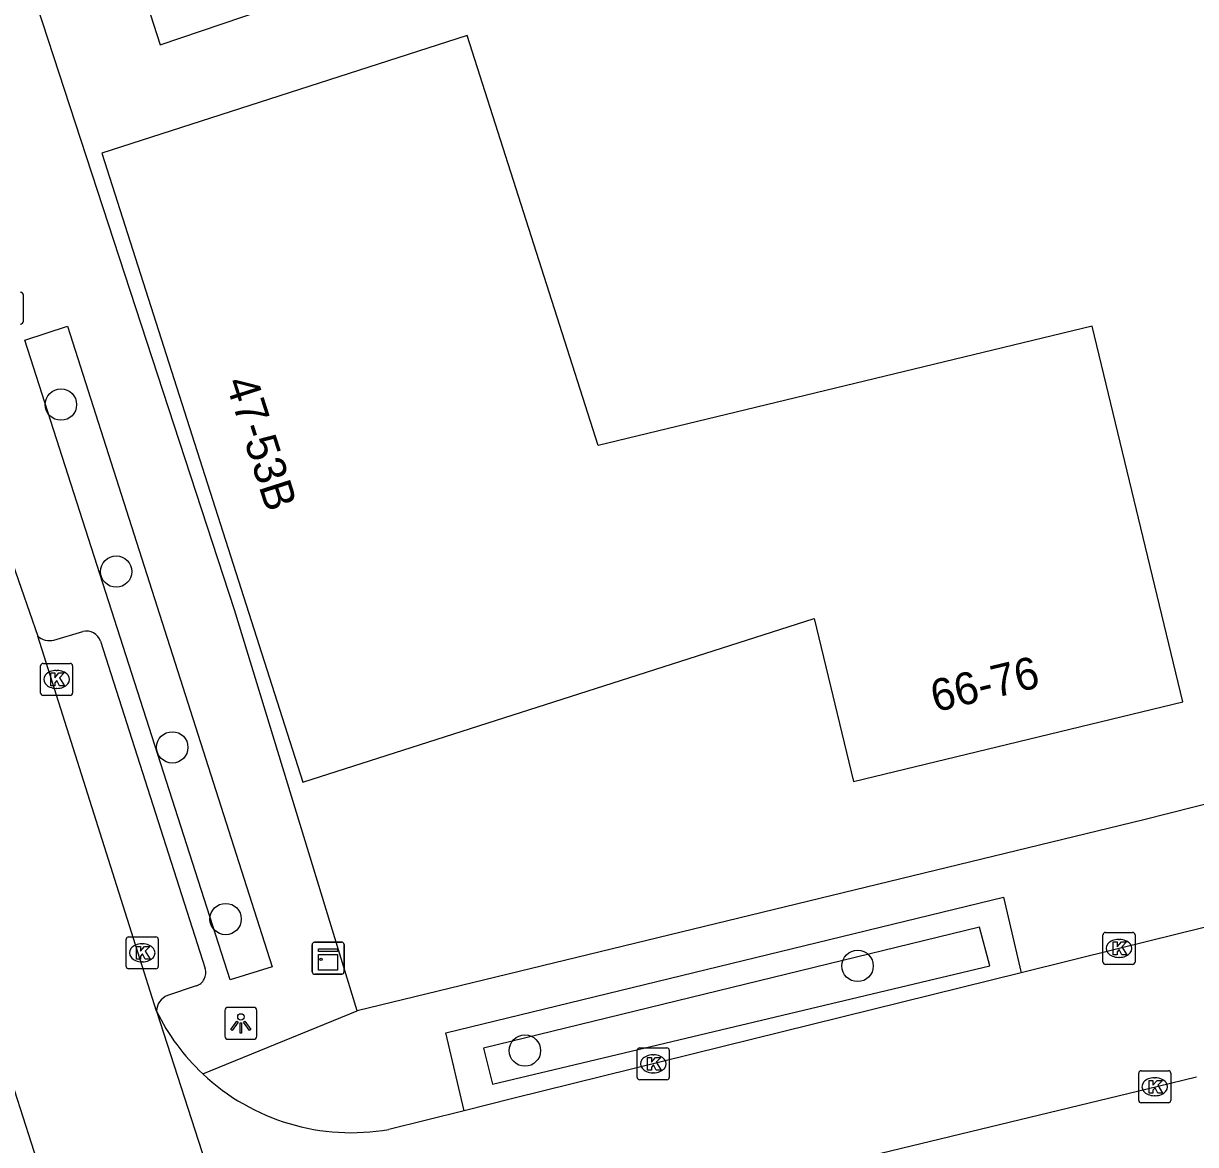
# Model space of a CAD drawing. Extents: x 159718 to 160783, y 383290 to 384030.
# Drawn here: x 160170.43 to 160207.07, y 383561.21 to 383596.25 of the extents above; entities that cross this region are included whole.
import ezdxf

# ---------------------------------------------------------------- set-up
doc = ezdxf.new("R2010")
doc.units = 0
for name, color, linetype in [('IMGEO_Boom', 7, 'Continuous'), ('IMGEO_Groenvoorziening', 7, 'Continuous'), ('IMGEO_Kast', 7, 'Continuous'), ('IMGEO_Kolk', 7, 'Continuous'), ('IMGEO_Lichtpunt', 7, 'Continuous'), ('IMGEO_Pand', 7, 'Continuous'), ('IMGEO_Pand_nummerreeks', 7, 'Continuous'), ('IMGEO_Rijbaan_lokaal_open', 7, 'Continuous')]:
    doc.layers.add(name, color=color, linetype=linetype)

msp = doc.modelspace()

# ---------------------------------------------------------------- linework, layer by layer
at = {"layer": 'IMGEO_Boom'}
for centre in [(160171.606, 383584.337), (160173.333, 383579.119), (160175.086, 383573.626), (160176.754, 383568.261), (160196.509, 383566.794), (160186.11, 383564.149)]:
    msp.add_circle(centre, 0.489, dxfattribs=at)
at = {"layer": 'IMGEO_Groenvoorziening'}
msp.add_lwpolyline([(160185.093, 383563.101), (160200.647, 383566.794), (160200.32, 383568.003), (160184.816, 383564.228), (160185.093, 383563.101)], dxfattribs=at)
at = {"layer": 'IMGEO_Kast'}
for p, q in [((160179.457, 383566.612), (160179.457, 383567.453)), ((160179.457, 383567.453), (160179.457, 383566.612)), ((160179.532, 383567.537), (160180.373, 383567.537)), ((160180.373, 383567.537), (160179.532, 383567.537)), ((160180.457, 383567.462), (160180.457, 383566.621)), ((160180.457, 383566.621), (160180.457, 383567.462)), ((160180.382, 383566.537), (160179.541, 383566.537)), ((160179.541, 383566.537), (160180.382, 383566.537))]:
    msp.add_line(p, q, dxfattribs=at)
for points in [[(160179.652, 383567.327), (160180.252, 383567.327), (160180.252, 383567.242), (160179.652, 383567.242), (160179.652, 383567.327)], [(160179.652, 383567.152), (160180.252, 383567.152), (160180.252, 383566.663), (160179.652, 383566.663), (160179.652, 383567.152)]]:
    msp.add_lwpolyline(points, dxfattribs=at)
msp.add_circle((160179.736, 383567.001), 0.0377, dxfattribs=at)
for centre, start, end in [((160179.535, 383567.459), 92.4484, 184.2845), ((160179.535, 383567.459), 92.4484, 184.2845), ((160180.379, 383567.459), 2.4484, 94.2845), ((160180.379, 383567.459), 2.4484, 94.2845), ((160179.535, 383566.615), 182.4484, 274.2845), ((160179.535, 383566.615), 182.4484, 274.2845), ((160180.379, 383566.615), 272.4484, 4.2845), ((160180.379, 383566.615), 272.4484, 4.2845)]:
    msp.add_arc(centre, 0.0779, start, end, dxfattribs=at)
at = {"layer": 'IMGEO_Kolk'}
for p, q in [((160170.97, 383575.324), (160170.97, 383576.176)), ((160171.045, 383576.25), (160171.897, 383576.25)), ((160171.458, 383576.03), (160171.483, 383576.03)), ((160171.971, 383576.176), (160171.971, 383575.324)), ((160171.481, 383575.47), (160171.456, 383575.47)), ((160171.897, 383575.25), (160171.045, 383575.25)), ((160173.646, 383566.779), (160173.646, 383567.631)), ((160173.721, 383567.705), (160174.573, 383567.705)), ((160174.647, 383567.631), (160174.647, 383566.779)), ((160204.18, 383566.917), (160204.18, 383567.769)), ((160204.255, 383567.843), (160205.107, 383567.843)), ((160204.668, 383567.623), (160204.693, 383567.623)), ((160205.181, 383567.769), (160205.181, 383566.917)), ((160174.134, 383567.485), (160174.159, 383567.485)), ((160174.157, 383566.925), (160174.132, 383566.925)), ((160204.691, 383567.063), (160204.666, 383567.063)), ((160174.573, 383566.705), (160173.721, 383566.705)), ((160205.107, 383566.843), (160204.255, 383566.843)), ((160189.622, 383563.31), (160189.622, 383564.162)), ((160189.697, 383564.236), (160190.549, 383564.236)), ((160190.11, 383564.016), (160190.135, 383564.016)), ((160190.623, 383564.162), (160190.623, 383563.31)), ((160190.549, 383563.236), (160189.697, 383563.236)), ((160190.133, 383563.456), (160190.108, 383563.456)), ((160205.298, 383562.593), (160205.298, 383563.445)), ((160205.373, 383563.519), (160206.225, 383563.519)), ((160205.786, 383563.299), (160205.811, 383563.299)), ((160206.299, 383563.445), (160206.299, 383562.593)), ((160206.225, 383562.519), (160205.373, 383562.519)), ((160205.809, 383562.739), (160205.784, 383562.739))]:
    msp.add_line(p, q, dxfattribs=at)
for points in [[(160170.97, 383575.324), (160170.97, 383576.176)], [(160171.045, 383576.25), (160171.897, 383576.25)], [(160171.971, 383576.176), (160171.971, 383575.324)], [(160171.291, 383575.95), (160171.414, 383575.95), (160171.414, 383575.799), (160171.544, 383575.95), (160171.708, 383575.95), (160171.562, 383575.799), (160171.715, 383575.55), (160171.563, 383575.55), (160171.478, 383575.714), (160171.414, 383575.647), (160171.414, 383575.55), (160171.291, 383575.55), (160171.291, 383575.95)], [(160171.897, 383575.25), (160171.045, 383575.25)], [(160173.646, 383566.779), (160173.646, 383567.631)], [(160173.721, 383567.705), (160174.573, 383567.705)], [(160174.647, 383567.631), (160174.647, 383566.779)], [(160204.18, 383566.917), (160204.18, 383567.769)], [(160204.255, 383567.843), (160205.107, 383567.843)], [(160205.181, 383567.769), (160205.181, 383566.917)], [(160173.967, 383567.405), (160174.09, 383567.405), (160174.09, 383567.254), (160174.22, 383567.405), (160174.384, 383567.405), (160174.238, 383567.254), (160174.391, 383567.005), (160174.239, 383567.005), (160174.154, 383567.169), (160174.09, 383567.102), (160174.09, 383567.005), (160173.967, 383567.005), (160173.967, 383567.405)], [(160204.501, 383567.543), (160204.624, 383567.543), (160204.624, 383567.392), (160204.754, 383567.543), (160204.918, 383567.543), (160204.772, 383567.392), (160204.925, 383567.143), (160204.773, 383567.143), (160204.688, 383567.307), (160204.624, 383567.24), (160204.624, 383567.143), (160204.501, 383567.143), (160204.501, 383567.543)], [(160174.573, 383566.705), (160173.721, 383566.705)], [(160205.107, 383566.843), (160204.255, 383566.843)], [(160189.622, 383563.31), (160189.622, 383564.162)], [(160189.697, 383564.236), (160190.549, 383564.236)], [(160189.943, 383563.936), (160190.066, 383563.936), (160190.066, 383563.785), (160190.196, 383563.936), (160190.36, 383563.936), (160190.214, 383563.785), (160190.367, 383563.536), (160190.215, 383563.536), (160190.13, 383563.7), (160190.066, 383563.633), (160190.066, 383563.536), (160189.943, 383563.536), (160189.943, 383563.936)], [(160190.623, 383564.162), (160190.623, 383563.31)], [(160190.549, 383563.236), (160189.697, 383563.236)], [(160205.298, 383562.593), (160205.298, 383563.445)], [(160205.373, 383563.519), (160206.225, 383563.519)], [(160205.619, 383563.219), (160205.742, 383563.219), (160205.742, 383563.068), (160205.872, 383563.219), (160206.036, 383563.219), (160205.89, 383563.068), (160206.043, 383562.819), (160205.891, 383562.819), (160205.806, 383562.983), (160205.742, 383562.916), (160205.742, 383562.819), (160205.619, 383562.819), (160205.619, 383563.219)], [(160206.299, 383563.445), (160206.299, 383562.593)], [(160206.225, 383562.519), (160205.373, 383562.519)]]:
    msp.add_lwpolyline(points, dxfattribs=at)
for centre, start, end in [((160171.047, 383576.174), 91.552, 178.448), ((160171.047, 383576.174), 91.552, 178.448), ((160171.895, 383576.174), 1.552, 88.448), ((160171.895, 383576.174), 1.552, 88.448), ((160171.047, 383575.326), 181.552, 268.448), ((160171.047, 383575.326), 181.552, 268.448), ((160171.895, 383575.326), 271.552, 358.448), ((160171.895, 383575.326), 271.552, 358.448), ((160173.723, 383567.629), 91.552, 178.448), ((160173.723, 383567.629), 91.552, 178.448), ((160174.571, 383567.629), 1.552, 88.448), ((160174.571, 383567.629), 1.552, 88.448), ((160204.257, 383567.767), 91.552, 178.448), ((160204.257, 383567.767), 91.552, 178.448), ((160205.105, 383567.767), 1.552, 88.448), ((160205.105, 383567.767), 1.552, 88.448), ((160204.257, 383566.919), 181.552, 268.448), ((160204.257, 383566.919), 181.552, 268.448), ((160205.105, 383566.919), 271.552, 358.448), ((160205.105, 383566.919), 271.552, 358.448), ((160173.723, 383566.781), 181.552, 268.448), ((160173.723, 383566.781), 181.552, 268.448), ((160174.571, 383566.781), 271.552, 358.448), ((160174.571, 383566.781), 271.552, 358.448), ((160189.699, 383564.16), 91.552, 178.448), ((160189.699, 383564.16), 91.552, 178.448), ((160190.547, 383564.16), 1.552, 88.448), ((160190.547, 383564.16), 1.552, 88.448), ((160189.699, 383563.312), 181.552, 268.448), ((160189.699, 383563.312), 181.552, 268.448), ((160190.547, 383563.312), 271.552, 358.448), ((160190.547, 383563.312), 271.552, 358.448), ((160205.375, 383563.443), 91.552, 178.448), ((160205.375, 383563.443), 91.552, 178.448), ((160206.223, 383563.443), 1.552, 88.448), ((160206.223, 383563.443), 1.552, 88.448), ((160205.375, 383562.595), 181.552, 268.448), ((160205.375, 383562.595), 181.552, 268.448), ((160206.223, 383562.595), 271.552, 358.448), ((160206.223, 383562.595), 271.552, 358.448)]:
    msp.add_arc(centre, 0.0765, start, end, dxfattribs=at)
for centre, major_axis, ratio, start_param, end_param in [((160171.457, 383575.75), (-0.387, 0.002), 0.722429, 4.712389, 7.853982), ((160171.482, 383575.75), (-0.39, 0.002), 0.717154, 1.570796, 4.712389), ((160204.667, 383567.343), (-0.387, 0.002), 0.722429, 4.712389, 7.853982), ((160204.692, 383567.343), (-0.39, 0.002), 0.717154, 1.570796, 4.712389), ((160174.133, 383567.205), (-0.387, 0.002), 0.722429, 4.712389, 7.853982), ((160174.158, 383567.205), (-0.39, 0.002), 0.717154, 1.570796, 4.712389), ((160190.109, 383563.736), (-0.387, 0.002), 0.722429, 4.712389, 7.853982), ((160190.134, 383563.736), (-0.39, 0.002), 0.717154, 1.570796, 4.712389), ((160205.785, 383563.019), (-0.387, 0.002), 0.722429, 4.712389, 7.853982), ((160205.81, 383563.019), (-0.39, 0.002), 0.717154, 1.570796, 4.712389)]:
    msp.add_ellipse(centre, major_axis=major_axis, ratio=ratio, start_param=start_param, end_param=end_param, dxfattribs=at)
at = {"layer": 'IMGEO_Lichtpunt'}
for p, q in [((160170.433, 383586.947), (160170.433, 383587.754)), ((160170.433, 383586.947), (160170.433, 383587.754)), ((160176.731, 383565.404), (160176.731, 383564.597)), ((160176.731, 383565.404), (160176.731, 383564.597)), ((160177.633, 383565.499), (160176.825, 383565.499)), ((160177.633, 383565.499), (160176.825, 383565.499)), ((160177.727, 383564.597), (160177.727, 383565.404)), ((160177.727, 383564.597), (160177.727, 383565.404)), ((160176.825, 383564.503), (160177.633, 383564.503)), ((160176.825, 383564.503), (160177.633, 383564.503))]:
    msp.add_line(p, q, dxfattribs=at)
for points in [[(160177.105, 383565.068), (160177.144, 383565.04), (160176.956, 383564.778), (160176.918, 383564.805), (160177.105, 383565.068)], [(160177.207, 383565.02), (160177.254, 383565.02), (160177.254, 383564.698), (160177.207, 383564.698), (160177.207, 383565.02)], [(160177.317, 383565.04), (160177.355, 383565.067), (160177.542, 383564.805), (160177.503, 383564.777), (160177.317, 383565.04)]]:
    msp.add_lwpolyline(points, dxfattribs=at)
msp.add_circle((160177.23, 383565.202), 0.0994, dxfattribs=at)
for centre, start, end in [((160170.339, 383587.754), 0, 90), ((160170.339, 383587.754), 0, 90), ((160170.339, 383586.947), 270, 0), ((160170.339, 383586.947), 270, 360), ((160176.825, 383565.404), 90, 180), ((160176.825, 383565.404), 90, 180), ((160177.633, 383565.404), 0, 90), ((160177.633, 383565.404), 0, 90), ((160176.825, 383564.597), 180, 270), ((160176.825, 383564.597), 180, 270), ((160177.633, 383564.597), 270, 0), ((160177.633, 383564.597), 270, 360)]:
    msp.add_arc(centre, 0.0946, start, end, dxfattribs=at)
at = {"layer": 'IMGEO_Pand'}
for points in [[(160170.858, 383596.802), (160174.003, 383597.795), (160174.704, 383595.585), (160179.842, 383597.331), (160178.365, 383601.913), (160183.463, 383603.541), (160182.808, 383605.592)], [(160203.838, 383586.788), (160188.402, 383583.057), (160184.301, 383595.87), (160172.879, 383592.192), (160179.168, 383572.534), (160195.153, 383577.656), (160196.384, 383572.56), (160206.676, 383575.044), (160203.838, 383586.788)]]:
    msp.add_lwpolyline(points, dxfattribs=at)
at = {"layer": 'IMGEO_Rijbaan_lokaal_open'}
for points in [[(160180.862, 383565.396), (160177.031, 383577.927), (160170.858, 383596.802)], [(160167.569, 383586.919), (160168.793, 383583.1), (160170.882, 383577.106)], [(160171.814, 383586.792), (160178.209, 383566.763), (160176.891, 383566.359), (160170.478, 383586.355), (160171.814, 383586.792)], [(160248.382, 383582.689), (160210.673, 383573.568), (160210.886, 383572.735), (160205.458, 383571.364), (160180.862, 383565.396)], [(160171.384, 383576.979), (160172.285, 383577.245)], [(160174.594, 383565.378), (160170.882, 383577.106)], [(160172.847, 383576.94), (160176.111, 383566.717)], [(160184.208, 383562.271), (160183.632, 383564.707), (160201.073, 383568.946), (160201.624, 383566.584)], [(160210.926, 383568.88), (160204.681, 383567.343), (160201.624, 383566.584)], [(160201.624, 383566.584), (160185.732, 383562.649), (160184.208, 383562.271)], [(160175.828, 383566.169), (160174.939, 383565.869)], [(160176.038, 383563.423), (160180.862, 383565.396)], [(160174.594, 383565.378), (160179.499, 383550.191)], [(160169.889, 383563.707), (160172.497, 383555.582)], [(160183.659, 383557.645), (160191.368, 383559.522), (160205.902, 383563.034), (160207.107, 383563.332)], [(160184.208, 383562.271), (160181.857, 383561.686)]]:
    msp.add_lwpolyline(points, dxfattribs=at)
for centre, radius, start, end in [((160172.4, 383576.786), 0.473, 18.9946, 104.0276), ((160171.249, 383577.499), 0.538, 227.0119, 284.5936), ((160175.699, 383566.583), 0.434, 287.3476, 18.0266), ((160175.116, 383565.378), 0.522, 109.8574, 179.9552), ((160180.686, 383568.367), 6.786, 206.134, 226.7666), ((160180.683, 383568.37), 6.786, 226.7989, 279.9599)]:
    msp.add_arc(centre, radius, start, end, dxfattribs=at)

# ---------------------------------------------------------------- texts
at = {"layer": 'IMGEO_Pand_nummerreeks'}
for s, rotation, p in [('47-53B', 287.7386, (160176.742, 383585.042)), ('66-76', 13.5676, (160198.934, 383574.719))]:
    msp.add_text(s, height=1, rotation=rotation, dxfattribs=at).set_placement(p)

doc.saveas('drawing.dxf')
